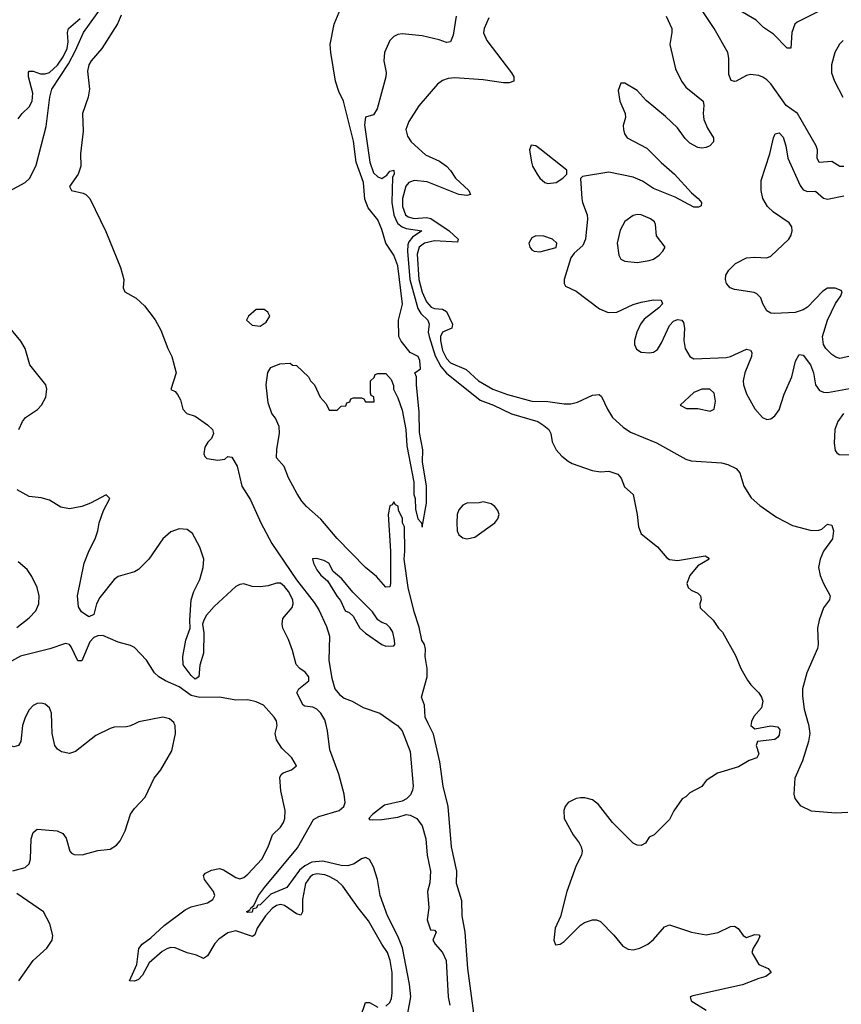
# Model space of a CAD drawing. Header units: inches. Extents: x 1603819 to 1745079, y 385938 to 533966.
# Tile 519 of 561: x 1643644 to 1647697, y 498614 to 503473. Entities that reach past the tile are written whole.
import ezdxf

# ---------------------------------------------------------------- set-up
doc = ezdxf.new("R2010")
doc.units = ezdxf.units.IN
doc.header["$MEASUREMENT"] = 0
doc.layers.add('B6449', color=7, linetype='Continuous')
doc.layers.add('B6540', color=7, linetype='Continuous')

msp = doc.modelspace()

# ---------------------------------------------------------------- linework, layer by layer
at = {"layer": 'B6449', "color": 5}
for points, elevation in [([(1643660.1, 500000), (1643656.8, 499990), (1643649.4, 499910), (1643638, 499890), (1643615.3, 499884.7), (1643590, 499891.8), (1643545.9, 499925.9), (1643530.7, 499950), (1643510.5, 500000)], 320), ([(1643610, 499272.6), (1643670, 499289.3), (1643690, 499307.2), (1643696.8, 499330), (1643700.4, 499430), (1643710, 499460.7), (1643730, 499478.4), (1643828.9, 499468.9), (1643857.2, 499457.2), (1643873.7, 499433.7), (1643890.7, 499370), (1643899.1, 499359.1), (1643912.5, 499352.5), (1643952, 499352), (1644030, 499373), (1644090, 499379.1), (1644121.5, 499398.5), (1644138.9, 499421.1), (1644164.8, 499470), (1644190, 499552.7), (1644210, 499580.4), (1644263.5, 499636.5), (1644307.3, 499730), (1644339.8, 499770), (1644395.1, 499864.9), (1644412.4, 499950), (1644410.7, 499990), (1644405.4, 500000)], 320), ([(1644215.8, 500000), (1644190, 499987.3), (1644170, 499982.9), (1644110, 499980.7), (1644090, 499975.3), (1644019.6, 499940.4), (1643918.9, 499861.1), (1643889.3, 499850.7), (1643850, 499860.2), (1643830, 499873), (1643817.2, 499890), (1643803.2, 499950), (1643801.9, 500000)], 320), ([(1645450, 498604.1), (1645470, 498621.7), (1645478.3, 498641.7), (1645482, 498670), (1645481.7, 498770), (1645472.3, 498830), (1645458.1, 498870), (1645430, 498911), (1645365.2, 499025.2), (1645313.3, 499090), (1645237.4, 499197.4), (1645210, 499222.2), (1645170, 499244.3), (1645150, 499252.9), (1645110, 499257.6), (1645090, 499252.4), (1645077, 499243), (1645054.1, 499210), (1645039.2, 499130), (1645039.1, 499070), (1645030, 499053.6), (1645010, 499059.9), (1644950, 499101.1), (1644930, 499106.9), (1644910, 499101.4), (1644890, 499086.6), (1644857, 499050), (1644816.1, 498990), (1644803.4, 498956.6), (1644792.4, 498947.6), (1644710, 498976.9), (1644670, 498966.9), (1644625.7, 498934.3), (1644605.9, 498914.1), (1644570, 498852.7), (1644550, 498839.1), (1644515.9, 498855.9), (1644470, 498867.7), (1644410, 498892.3), (1644390, 498894.3), (1644370, 498887.9), (1644346.1, 498873.9), (1644282.3, 498817.7), (1644250, 498757.4), (1644230, 498735.8), (1644210, 498727.1), (1644185.6, 498730), (1644222, 498810), (1644230.9, 498889.1), (1644247.8, 498910), (1644290, 498940.9), (1644356.9, 499003.1), (1644460.9, 499079.1), (1644490, 499094), (1644570, 499113.6), (1644597.4, 499130), (1644606, 499150), (1644599.8, 499170), (1644556.1, 499230), (1644551.3, 499250), (1644560, 499260), (1644590, 499275.2), (1644630, 499283.1), (1644650, 499276.9), (1644710, 499238.9), (1644730, 499233.4), (1644750, 499239.5), (1644770, 499255.8), (1644837.7, 499330), (1644869.8, 499390.2), (1644890.8, 499449.2), (1644930, 499487.4), (1644945.6, 499510), (1644952.1, 499530), (1644952.9, 499570), (1644932.5, 499667.5), (1644927.3, 499732.7), (1644933, 499747), (1644944.2, 499755.8), (1644984, 499770), (1645009, 499790), (1644986.6, 499830), (1644937, 499877), (1644910, 499919.3), (1644904.4, 499950), (1644914.3, 499990), (1644912.4, 500000)], 280), ([(1645558.8, 498570), (1645573.1, 498650), (1645566.5, 498713.5), (1645531.6, 498891.6), (1645510.2, 498950.2), (1645458.2, 499050), (1645422.3, 499150), (1645408.7, 499230), (1645390, 499292.8), (1645370, 499328.8), (1645350, 499338.7), (1645330, 499332), (1645293.3, 499306.7), (1645262.5, 499297.6), (1645230, 499298.5), (1645139.5, 499319.5), (1645085, 499315), (1645050, 499297.7), (1645024.9, 499275.1), (1644961.5, 499190), (1644882.8, 499157.2), (1644830, 499104.2), (1644818, 499102), (1644810, 499087.6), (1644794.6, 499085.4), (1644790, 499068.9), (1644770, 499066), (1644762.7, 499070), (1644779.6, 499080.4), (1644783.7, 499090), (1644798.9, 499101.1), (1644822.3, 499150), (1644852.1, 499190), (1645014.4, 499385.6), (1645093.6, 499526.4), (1645119.3, 499540.7), (1645219.8, 499570), (1645242.7, 499590), (1645249.9, 499610), (1645245, 499650), (1645219.1, 499750), (1645173.4, 499870), (1645162.4, 499962.4), (1645153.8, 500000)], 260), ([(1645493.6, 500000), (1645508.3, 499990), (1645530, 499962.9), (1645570, 499860.9), (1645584.8, 499690), (1645582, 499670), (1645572, 499648), (1645552.7, 499627.3), (1645530, 499615.9), (1645443.3, 499596.7), (1645383.7, 499550), (1645367, 499530), (1645370, 499525.2), (1645383.3, 499523.3), (1645430, 499525.7), (1645510, 499537.7), (1645550, 499549.8), (1645570, 499547.2), (1645602.3, 499530), (1645630, 499495.1), (1645647.8, 499430), (1645654.1, 499350), (1645671.3, 499270), (1645667, 499213), (1645656.4, 499170), (1645661.8, 499090), (1645654.3, 499030), (1645670, 498981.2), (1645690, 498979), (1645699, 498970), (1645682, 498930), (1645692.8, 498910), (1645730, 498869.8), (1645748.5, 498830), (1645757.7, 498650), (1645765.4, 498610)], 240), ([(1645884.7, 498570), (1645855, 498790), (1645841.5, 498970), (1645827.4, 499050), (1645824.7, 499124.7), (1645798.6, 499210), (1645799.8, 499270), (1645774.7, 499390), (1645756.9, 499590), (1645733.6, 499690), (1645717.3, 499810), (1645686.1, 499946.1), (1645658.8, 500000)], 240), ([(1647252.1, 500000), (1647250.5, 499990), (1647270, 499972.7), (1647350, 499987.7), (1647382.8, 499982.8), (1647394.8, 499970), (1647390, 499942), (1647382.8, 499930), (1647370, 499920.9), (1647284, 499910), (1647277.6, 499890), (1647290.4, 499850), (1647281, 499830), (1647243.4, 499816.6), (1647190, 499786), (1647086.4, 499753.6), (1647030, 499718), (1647010, 499688), (1646950, 499658), (1646930, 499638), (1646911.6, 499628.4), (1646871.1, 499568.9), (1646850, 499526), (1646774, 499450), (1646750, 499438), (1646731.1, 499408.9), (1646710, 499398), (1646690, 499399), (1646670, 499408.7), (1646568.7, 499510), (1646500.2, 499600.2), (1646470, 499622), (1646432.5, 499632.5), (1646410, 499632.7), (1646390, 499629.2), (1646350, 499609), (1646334.8, 499590), (1646327.7, 499570), (1646330.7, 499530), (1646373.7, 499450), (1646403.7, 499410), (1646414.4, 499390), (1646418.4, 499370), (1646414.9, 499350), (1646390, 499299), (1646343.7, 499170), (1646312.3, 499047.7), (1646286.4, 498990), (1646278.8, 498930), (1646287.3, 498907.3), (1646310, 498910.8), (1646330, 498924), (1646410, 499004), (1646430, 499017.3), (1646470, 499030.6), (1646490, 499030.6), (1646510, 499022), (1646575.1, 498955.1), (1646620.2, 498900.2), (1646646.1, 498886.1), (1646670, 498882), (1646704, 498890), (1646742.7, 498910), (1646770, 498933.4), (1646824.9, 498995.1), (1646850, 499005.5), (1646958, 498970), (1647030, 498957), (1647090, 498968.7), (1647150, 498997.1), (1647170, 498999.1), (1647188.1, 498988.1), (1647213.7, 498953.7), (1647230, 498944), (1647270, 498957.3), (1647290, 498956), (1647294.8, 498950), (1647287.3, 498930), (1647262.8, 498890), (1647256, 498870), (1647290.7, 498810.7), (1647336, 498790), (1647351.3, 498770), (1647324.7, 498750), (1647290, 498741.6), (1647210.2, 498709.8), (1646964.9, 498655.1), (1646951, 498650), (1646956, 498630), (1647030, 498585.2)], 260), ([(1647534.3, 500000), (1647535.6, 499995.6), (1647542.2, 499950), (1647535.6, 499910), (1647505.5, 499814.5), (1647468.4, 499730), (1647463.8, 499650), (1647468.5, 499628.5), (1647494.4, 499594.4), (1647548.8, 499568.8), (1647670, 499558), (1647730, 499562.6)], 280), ([(1643639.5, 498730), (1643709.9, 498830.1), (1643777.7, 498890), (1643803.9, 498930), (1643807.2, 498952.8), (1643792.4, 499010), (1643761.4, 499070), (1643630, 499159.9)], 320), ([(1645325.7, 498550), (1645350, 498622.2), (1645370, 498621.9), (1645410, 498599.8)], 280)]:
    msp.add_lwpolyline(points, dxfattribs=dict(at, elevation=elevation))
at = {"layer": 'B6540', "color": 5}
for points, elevation in [([(1643530, 502594.4), (1643671.2, 502668.8), (1643694, 502690), (1643724.7, 502755.3), (1643774.3, 502945.7), (1643792.1, 503090), (1643802.2, 503130), (1643884.8, 503255.2), (1643919.3, 503320.7), (1643957.8, 503410), (1644056.3, 503543.7)], 260), ([(1645658.8, 500000), (1645643.6, 500030), (1645641.1, 500090), (1645626.5, 500130), (1645653.4, 500230), (1645654.6, 500270), (1645644.2, 500330), (1645646, 500366), (1645640.7, 500390), (1645627.7, 500410), (1645614.6, 500474.6), (1645590.7, 500550), (1645561, 500670), (1645541, 500810), (1645544.7, 500850), (1645542, 500970), (1645532, 500990), (1645531.6, 501011.6), (1645512.7, 501052.7), (1645511.6, 501071.6), (1645498, 501078), (1645490, 501094), (1645482, 501078), (1645470, 501074), (1645462, 501030), (1645473.2, 500850), (1645474, 500690), (1645470, 500674), (1645450, 500672), (1645404.6, 500724.6), (1645350.6, 500770), (1645210, 500913), (1645130, 501007.3), (1645058.8, 501070), (1645035.9, 501095.9), (1645012.8, 501132.8), (1644970, 501211.3), (1644948.4, 501268.4), (1644910.7, 501310.7), (1644912.7, 501352.7), (1644925.8, 501430), (1644924.6, 501464.6), (1644905.9, 501505.9), (1644888, 501530), (1644870, 501582), (1644859.1, 501670), (1644867.9, 501732.1), (1644883.5, 501756.5), (1644926.4, 501773.6), (1644978, 501778), (1644990, 501768), (1645010, 501766), (1645068, 501710), (1645078, 501690), (1645098, 501670), (1645126, 501610), (1645156.4, 501576.4), (1645170, 501546), (1645210, 501546), (1645230, 501566), (1645252.7, 501567.3), (1645258, 501582), (1645272.7, 501587.3), (1645278, 501602), (1645290, 501606), (1645330, 501606), (1645342, 501602), (1645350, 501586), (1645392.7, 501587.3), (1645391.6, 501611.6), (1645378, 501618), (1645374, 501630), (1645374, 501690), (1645392.7, 501707.3), (1645398, 501722), (1645410, 501726), (1645450, 501726), (1645476.4, 501696.4), (1645487.3, 501667.3), (1645488, 501650), (1645510, 501606), (1645530, 501546), (1645548.7, 501450), (1645554, 501370), (1645588.7, 501190), (1645588, 501130), (1645595.3, 501110), (1645596.4, 501056.4), (1645608, 501010), (1645626, 500990), (1645630, 500968), (1645650, 501086), (1645650.7, 501170), (1645630.5, 501290), (1645633.4, 501350), (1645615.5, 501435.5), (1645615.2, 501535.2), (1645601, 501670), (1645602, 501710), (1645594, 501730), (1645622, 501750), (1645617.3, 501790), (1645610, 501810.8), (1645570, 501830.8), (1645525.5, 501885.5), (1645514.9, 501910), (1645513.1, 501990), (1645531.6, 502068.4), (1645510, 502258), (1645490, 502310.4), (1645450.4, 502370), (1645430, 502438), (1645410, 502484.7), (1645363.7, 502543.7), (1645346.7, 502586.7), (1645339.6, 502670), (1645303.5, 502770), (1645290, 502873), (1645240.8, 503070), (1645218.4, 503118.4), (1645201.7, 503170), (1645178.3, 503310), (1645174.9, 503350), (1645195.4, 503450), (1645236.9, 503550)], 240), ([(1647710, 502748.9), (1647690, 502749), (1647650, 502773.5), (1647587.4, 502767.4), (1647577.5, 502790), (1647579.2, 502830), (1647573.3, 502850), (1647481.2, 503010), (1647425.9, 503050), (1647350, 503155.7), (1647330, 503176), (1647310, 503188.4), (1647290, 503196.5), (1647250, 503201.7), (1647230, 503197.4), (1647179.3, 503170), (1647170, 503167.4), (1647153.3, 503173.3), (1647141.8, 503201.8), (1647142.9, 503282.9), (1647137.6, 503310), (1647069.4, 503430), (1647013.5, 503513.5)], 320), ([(1647650, 503546.5), (1647480.2, 503459.8), (1647468.8, 503450), (1647453.3, 503410), (1647447.9, 503332.1), (1647430, 503332.4), (1647362.1, 503402.1), (1647313.6, 503433.6), (1647278.1, 503470), (1647190, 503521.8)], 280), ([(1643636, 502984), (1643655.6, 503010), (1643690, 503042.8), (1643704.6, 503070), (1643708.7, 503110), (1643687.3, 503190), (1643686.8, 503213.2), (1643690, 503218.5), (1643710, 503219.3), (1643746.3, 503206.3), (1643770, 503204.9), (1643790, 503212.6), (1643830, 503249.1), (1643858.2, 503290), (1643877.3, 503330), (1643883.2, 503363.2), (1643879.8, 503410), (1643883.8, 503430), (1643942.2, 503477.8)], 280), ([(1644144.4, 503495.6), (1644127.1, 503452.9), (1644049.8, 503330), (1643996.3, 503270), (1643984.4, 503250), (1643978.6, 503218.6), (1643988.7, 503130), (1643982, 503090), (1643954.3, 503010), (1643957, 502923), (1643944.2, 502810), (1643945.6, 502750), (1643931.8, 502710), (1643889.6, 502650), (1643899, 502630), (1643956.5, 502616.5), (1643970, 502609.7), (1643989.8, 502589.8), (1644068, 502428), (1644141.6, 502250), (1644157.2, 502190), (1644154, 502150), (1644162, 502130), (1644218.6, 502098.6), (1644260.2, 502060.2), (1644312.1, 501992.1), (1644340.2, 501940.2), (1644374, 501850), (1644394, 501810), (1644415.3, 501730), (1644390, 501648), (1644410, 501638), (1644423.1, 501623.1), (1644436.4, 501596.4), (1644448.7, 501550), (1644468, 501530), (1644510, 501515.3), (1644570, 501474), (1644595.1, 501450), (1644599.5, 501430), (1644590, 501406), (1644571.7, 501388.3), (1644557.2, 501362.8), (1644551.5, 501330), (1644557.1, 501317.1), (1644567.4, 501307.4), (1644621.5, 501298.5), (1644655.5, 501304.5), (1644670, 501317), (1644690, 501314), (1644716.5, 501270), (1644739.8, 501170), (1644782.8, 501102.8), (1644833.4, 500990), (1644887.7, 500887.7), (1645010, 500708), (1645096.4, 500596.4), (1645119.8, 500559.8), (1645157.6, 500477.6), (1645171.7, 500430), (1645169.6, 500309.6), (1645183, 500223), (1645198.4, 500170), (1645221.9, 500141.9), (1645244.8, 500124.8), (1645283.7, 500110), (1645338.2, 500078.2), (1645420.5, 500050), (1645493.6, 500000)], 240), ([(1645798, 503490), (1645783.1, 503396.9), (1645770, 503362.7), (1645750, 503359.5), (1645714, 503374), (1645630, 503393.3), (1645530, 503402.9), (1645510, 503399.5), (1645490.3, 503389.7), (1645470.6, 503370), (1645443.8, 503310), (1645439.5, 503270), (1645451.4, 503211.4), (1645450.3, 503190), (1645407.2, 503032.8), (1645390, 503002.7), (1645350, 502992.3), (1645345.4, 502954.6), (1645370.5, 502769.5), (1645390, 502716.8), (1645410, 502697.3), (1645430, 502689.7), (1645454.8, 502705.2), (1645470, 502726), (1645490.2, 502730), (1645490.8, 502710.8), (1645483.7, 502696.3), (1645479, 502570), (1645490.3, 502510), (1645501.1, 502481.1), (1645510, 502466.1), (1645530.2, 502450.2), (1645550, 502443), (1645627, 502430), (1645581.1, 502398.9), (1645563.4, 502376.6), (1645558.4, 502361.6), (1645556.6, 502330), (1645568.2, 502190), (1645608.2, 502048.2), (1645622.2, 502022.2), (1645656.8, 501990), (1645660.7, 501980.7), (1645663.9, 501970), (1645659.8, 501930), (1645664.2, 501910), (1645694.2, 501814.2), (1645721.4, 501761.4), (1645750, 501728.9), (1645915.7, 501595.7), (1645981.5, 501570), (1646070, 501527.1), (1646200.5, 501490), (1646230.4, 501470), (1646254.4, 501450), (1646263.8, 501430), (1646270.6, 501390), (1646290.4, 501350.4), (1646318, 501318), (1646350, 501293.4), (1646370, 501282), (1646467.9, 501247.9), (1646510, 501240.7), (1646550, 501244), (1646594.8, 501230), (1646611, 501210), (1646627.5, 501167.5), (1646670.7, 501130), (1646690.4, 501030.4), (1646696.4, 500970), (1646710, 500936), (1646790, 500870.8), (1646836.5, 500816.5), (1646850, 500808.7), (1646890, 500804), (1647026, 500826), (1647039.1, 500819.1), (1647046, 500810), (1646990, 500777), (1646950.6, 500730), (1646934.8, 500690), (1646941, 500670), (1646956.8, 500656.8), (1646990, 500642.8), (1647002.8, 500630), (1647006, 500610), (1646998.8, 500590), (1647001, 500570), (1647064.7, 500510), (1647091.3, 500470), (1647110.6, 500450.6), (1647175.2, 500335.2), (1647202, 500270), (1647233.8, 500213.8), (1647250.7, 500190), (1647290.3, 500150.3), (1647303, 500130), (1647310.5, 500110), (1647303.4, 500076.6), (1647265.8, 500034.2), (1647253.7, 500010), (1647252.1, 500000)], 260), ([(1645958.4, 503481.6), (1645935.9, 503430), (1645932.4, 503407.6), (1645948.1, 503370), (1646070.2, 503210), (1646081.7, 503190), (1646081.6, 503170), (1646058.1, 503161.9), (1646030, 503161.7), (1645930, 503175.6), (1645790, 503185.7), (1645758.1, 503181.9), (1645730, 503171.9), (1645705.7, 503154.3), (1645612.4, 503047.6), (1645563.5, 502970), (1645548.6, 502930), (1645557.3, 502897.3), (1645575.6, 502870), (1645646.3, 502806.3), (1645715.1, 502775.1), (1645750, 502749.2), (1645769, 502729), (1645794.7, 502690), (1645860.2, 502630), (1645868, 502610), (1645850, 502605.4), (1645810, 502610.6), (1645653.3, 502673.3), (1645590, 502679), (1645564.3, 502670), (1645548.8, 502651.2), (1645533.2, 502590), (1645533.2, 502550), (1645546.4, 502510), (1645559.8, 502499.8), (1645590, 502491.5), (1645650, 502496), (1645671.4, 502491.4), (1645762, 502430), (1645806.9, 502390), (1645804.5, 502375.5), (1645690, 502380.8), (1645640.9, 502370), (1645614.6, 502350), (1645604.6, 502315.4), (1645612.9, 502190), (1645630, 502128.5), (1645650, 502079.8), (1645674.1, 502054.1), (1645690, 502047.4), (1645730, 502044.4), (1645750, 502031.9), (1645779.8, 501970), (1645776, 501950), (1645730, 501930.4), (1645719.9, 501910), (1645719.2, 501890), (1645730, 501840.5), (1645750, 501800.8), (1645770, 501779.9), (1645845.9, 501745.9), (1645907.5, 501690), (1645978.2, 501650), (1646050, 501622.7), (1646170, 501590.5), (1646250, 501588.5), (1646330, 501576.9), (1646363.1, 501576.9), (1646395.1, 501584.9), (1646470, 501619.2), (1646502.4, 501622.4), (1646513.8, 501613.8), (1646543, 501550), (1646568.8, 501510), (1646621.7, 501461.7), (1646657.8, 501437.8), (1646785.3, 501385.3), (1646930, 501303.2), (1646956.1, 501296.1), (1647105.6, 501285.6), (1647137, 501277), (1647178.2, 501258.2), (1647196.4, 501236.4), (1647217.2, 501170), (1647252.9, 501112.9), (1647295, 501075), (1647377.8, 501017.8), (1647457.3, 500977.3), (1647550, 500951.6), (1647586.8, 500953.2), (1647601, 500959), (1647630, 500983), (1647650, 500978.8), (1647659, 500950), (1647654.7, 500910), (1647610.2, 500850), (1647592.7, 500810), (1647584.6, 500770), (1647592.9, 500730), (1647608.9, 500690), (1647643, 500630), (1647638.4, 500610), (1647610.2, 500569.8), (1647587.6, 500510), (1647579.6, 500470), (1647584, 500390), (1647580.2, 500370), (1647527.2, 500250), (1647506.2, 500170), (1647505.4, 500134.6), (1647513.9, 500070), (1647534.3, 500000)], 280), ([(1646833.1, 503490), (1646860.4, 503430), (1646861.5, 503410), (1646851.9, 503350), (1646879.6, 503230), (1646908.5, 503170), (1646930, 503139), (1647015.4, 503070), (1647018.4, 503050), (1647015.3, 503010), (1647019.9, 502979.9), (1647036.8, 502936.8), (1647066.3, 502890), (1647067, 502870), (1647048.2, 502850), (1647030, 502841.4), (1647010, 502839.3), (1646990, 502842.3), (1646950, 502864), (1646926.6, 502886.6), (1646890, 502938.5), (1646830, 502995.7), (1646734.7, 503074.7), (1646690, 503122.7), (1646630, 503159.6), (1646610, 503159.3), (1646597, 503123), (1646605, 503070), (1646631.3, 503010), (1646632.7, 502990), (1646621.8, 502950), (1646622, 502930), (1646627.1, 502910), (1646641.5, 502890), (1646738.5, 502838.5), (1646807.8, 502767.8), (1646873.6, 502710), (1646958.2, 502618.2), (1646990.4, 502590), (1647007.3, 502570), (1647006, 502554), (1646992.7, 502547.3), (1646970, 502547.8), (1646877.3, 502597.3), (1646770, 502640.2), (1646716.5, 502676.5), (1646670, 502695.3), (1646550, 502720.5), (1646420.9, 502699.1), (1646410.4, 502689.6), (1646416.5, 502590), (1646419.7, 502570), (1646443.2, 502510), (1646444.8, 502490), (1646436, 502390), (1646421.9, 502358.1), (1646380, 502320), (1646363, 502297), (1646330.7, 502190), (1646330.8, 502170.8), (1646336.9, 502156.9), (1646390, 502133.4), (1646505, 502045), (1646547.5, 502027.5), (1646590, 502029.3), (1646670, 502067.5), (1646710, 502079.2), (1646770.2, 502090.2), (1646807.9, 502087.9), (1646814.9, 502070), (1646796.4, 502050), (1646725, 501995), (1646706.1, 501970), (1646688.7, 501930), (1646677.2, 501890), (1646676.9, 501870), (1646686.6, 501846.6), (1646710, 501831.4), (1646751.3, 501828.7), (1646770, 501832.2), (1646790, 501844.9), (1646810, 501878), (1646850, 501964.2), (1646870, 501985.7), (1646890, 501993.7), (1646910, 501990.4), (1646918.8, 501978.8), (1646924.2, 501950), (1646920.8, 501890), (1646927.7, 501850), (1646949.4, 501810), (1646970, 501798.4), (1647130, 501805.8), (1647150, 501810.2), (1647230, 501846.5), (1647250, 501842.4), (1647255.6, 501830), (1647253.9, 501810), (1647221.8, 501730), (1647213.8, 501690), (1647215, 501670), (1647230, 501626.7), (1647270, 501552.3), (1647309, 501509), (1647330, 501499.7), (1647350, 501502.9), (1647370, 501517.8), (1647390, 501546.9), (1647415.5, 501624.5), (1647452.8, 501710), (1647472, 501788), (1647490, 501819.6), (1647510, 501816.5), (1647545.9, 501770), (1647560.7, 501730), (1647569.5, 501670), (1647590, 501642), (1647610, 501633.9), (1647630, 501632.5), (1647756.2, 501656.2)], 320), ([(1647706.7, 503370), (1647688.1, 503351.9), (1647666, 503310), (1647649.5, 503250), (1647649, 503210), (1647663.6, 503170), (1647705.3, 503090)], 320), ([(1647755.3, 501815.3), (1647690, 501800.7), (1647670, 501807.1), (1647650, 501821.1), (1647620.9, 501850), (1647609, 501870), (1647605.1, 501910), (1647629.4, 501990.6), (1647667.9, 502072.1), (1647694.4, 502110), (1647701.3, 502130), (1647696, 502136), (1647667.7, 502147.7), (1647630, 502147), (1647606.6, 502133.4), (1647530, 502054.7), (1647510, 502040.7), (1647470, 502028.1), (1647370, 502022), (1647350, 502024.9), (1647330, 502035.5), (1647310.3, 502070), (1647300, 502100), (1647280.5, 502120.5), (1647266.7, 502126.7), (1647170, 502141.3), (1647149.5, 502149.5), (1647130.3, 502170), (1647125.2, 502190), (1647127.9, 502212.1), (1647142.7, 502237.3), (1647175.3, 502270), (1647230, 502298), (1647270, 502301.2), (1647330, 502297.4), (1647350, 502306), (1647439.1, 502390), (1647450.5, 502410), (1647454.9, 502430), (1647452.7, 502450), (1647439.3, 502470), (1647362.8, 502522.8), (1647333.2, 502550), (1647310.9, 502590), (1647302, 502630), (1647301.3, 502678.7), (1647345.3, 502810), (1647362.4, 502890), (1647370.6, 502909.4), (1647390, 502914), (1647410, 502892.3), (1647423.5, 502850), (1647433.7, 502790), (1647494.8, 502654.8), (1647510, 502633.3), (1647530, 502624.8), (1647570, 502625.7), (1647610, 502592.1), (1647630, 502587), (1647710, 502603.5)], 340), ([(1643639.5, 501450), (1643658, 501490), (1643672.7, 501510), (1643731, 501549), (1643752, 501570), (1643772.3, 501610), (1643778, 501650), (1643772.3, 501670), (1643694, 501770), (1643671.2, 501850), (1643650, 501887), (1643602.8, 501942.8)], 260), ([(1647708.9, 501530), (1647680.7, 501490), (1647665.2, 501450), (1647662.1, 501382.1), (1647666.5, 501346.5), (1647674.7, 501334.7), (1647687.6, 501327.6), (1647810, 501326)], 320), ([(1645153.8, 500000), (1645150, 500016.9), (1645130, 500049.7), (1645110, 500069.7), (1645090, 500079.7), (1645050, 500085.1), (1645042, 500090), (1645011.3, 500150), (1645021.3, 500170), (1645069.7, 500210), (1645069.7, 500230), (1645052.1, 500252.1), (1645025.1, 500270), (1645007.3, 500290), (1644990, 500359.3), (1644970, 500413.2), (1644942, 500470), (1644938, 500490), (1644942, 500518), (1644987.5, 500572.5), (1644993.3, 500590), (1644992.1, 500610), (1644970, 500651.3), (1644950, 500676.2), (1644930, 500691.5), (1644910, 500691.6), (1644870, 500678.7), (1644830, 500674), (1644790, 500676), (1644750, 500689.3), (1644730, 500686), (1644710, 500676), (1644602.7, 500577.3), (1644565.6, 500534.4), (1644551.6, 500510), (1644546.4, 500490), (1644553, 500447), (1644550, 500346), (1644532.4, 500287.6), (1644526.8, 500230), (1644510, 500218), (1644490, 500236), (1644450, 500289.2), (1644448, 500330), (1644463, 500410), (1644484.5, 500470), (1644482.9, 500510), (1644489.4, 500610), (1644502.7, 500650), (1644531.8, 500710), (1644549.4, 500770), (1644551.8, 500810), (1644532.7, 500870), (1644496.6, 500936.6), (1644470, 500957.2), (1644430, 500960.7), (1644390, 500946), (1644350.4, 500910), (1644280.2, 500810), (1644230, 500759.8), (1644210, 500747.8), (1644130, 500724.4), (1644110, 500709.8), (1644038.7, 500621.3), (1644022.8, 500590), (1644010, 500537.2), (1643985.4, 500525.4), (1643949, 500550), (1643934.5, 500574.5), (1643929.7, 500630), (1643961.6, 500790), (1643986.2, 500853.8), (1644016, 500910), (1644029.3, 500950), (1644036, 500990), (1644057.2, 501050), (1644088, 501110), (1644070, 501128), (1643993.4, 501086.6), (1643950.5, 501069.5), (1643890, 501059.3), (1643846.8, 501066.8), (1643790, 501101.2), (1643750, 501112.7), (1643690, 501119.3), (1643631.9, 501151.9)], 260), ([(1643630, 500473.1), (1643690, 500520.1), (1643724, 500556), (1643738.8, 500590), (1643740.3, 500630), (1643729.5, 500670), (1643704.1, 500724.1), (1643679.8, 500759.8), (1643636.5, 500796.5)], 280), ([(1644912.4, 500000), (1644910, 500012.3), (1644899.7, 500030), (1644846, 500090), (1644810, 500106.8), (1644770, 500115.8), (1644710, 500115.3), (1644629.2, 500129.3), (1644532.7, 500127.3), (1644490, 500137), (1644430, 500180.3), (1644362.3, 500210), (1644331, 500230), (1644309.1, 500250), (1644270, 500311.1), (1644210, 500374), (1644190, 500384.8), (1644130, 500401), (1644053.3, 500433.3), (1644030, 500432.7), (1644010, 500424.6), (1643990, 500401.6), (1643950, 500308.2), (1643930, 500308.6), (1643897.8, 500377.8), (1643890, 500388.7), (1643870, 500393.4), (1643792.2, 500367.8), (1643648.1, 500331.9), (1643558.1, 500281.9)], 280), ([(1643801.9, 500000), (1643800.5, 500050), (1643790, 500077.3), (1643770, 500094.6), (1643750, 500099.8), (1643730, 500097.8), (1643710, 500087.7), (1643690, 500066.2), (1643670, 500029.7), (1643660.1, 500000)], 320), ([(1644405.4, 500000), (1644403.5, 500003.5), (1644382.4, 500022.4), (1644350, 500029.8), (1644232, 500008), (1644215.8, 500000)], 320)]:
    msp.add_lwpolyline(points, dxfattribs=dict(at, elevation=elevation))
for points, elevation in [([(1646166.7, 502853.3), (1646159.1, 502830), (1646168.9, 502770), (1646173.7, 502750), (1646196, 502710), (1646210.3, 502690), (1646234.4, 502670), (1646250, 502663.8), (1646290, 502668.7), (1646324.2, 502690), (1646342.9, 502710), (1646343.7, 502730), (1646210, 502835.8), (1646190, 502849.4)], 320), ([(1646690, 502511.1), (1646670, 502506.3), (1646630, 502477.6), (1646605.7, 502434.3), (1646591.3, 502370), (1646599.5, 502310), (1646610.3, 502290.3), (1646630, 502281.3), (1646690, 502274), (1646750, 502283.7), (1646770, 502290.4), (1646798, 502310), (1646817.2, 502330), (1646828.7, 502350), (1646786, 502406), (1646781.2, 502461.2), (1646774.9, 502474.9), (1646756, 502490), (1646710, 502509.7)], 340), ([(1646190, 502406.4), (1646170, 502396.8), (1646156.5, 502370), (1646160.2, 502350), (1646170, 502336.5), (1646182, 502330), (1646210, 502327.3), (1646291.2, 502348.8), (1646294, 502370), (1646272, 502390), (1646230, 502404.2)], 320), ([(1644850, 502042), (1644810, 502042), (1644772, 502010), (1644762, 501990), (1644790, 501964.7), (1644830, 501961), (1644860.2, 501979.8), (1644878, 502010), (1644868, 502030)], 240), ([(1647048.7, 501650), (1647010, 501649.8), (1646970, 501632.7), (1646902.8, 501570), (1646933.2, 501553.2), (1646990, 501554.3), (1647050, 501540.3), (1647070, 501550.7), (1647076.8, 501590), (1647070, 501629.3)], 320), ([(1645930, 501094), (1645911, 501089), (1645850, 501086), (1645830, 501077.2), (1645810, 501054), (1645802.4, 501030), (1645800.3, 500990), (1645802, 500950), (1645810, 500930.8), (1645830, 500915.5), (1645850, 500910.5), (1645890, 500919.1), (1645988, 500990), (1646002, 501010), (1646008.7, 501030), (1646002, 501050), (1645988.7, 501070), (1645970, 501084)], 260), ([(1645110, 500814), (1645088.5, 500811.5), (1645092.7, 500790), (1645110, 500757.6), (1645130, 500731.8), (1645162.8, 500702.8), (1645210, 500626.4), (1645227, 500607), (1645250, 500556), (1645270, 500546.8), (1645288.3, 500528.3), (1645321.6, 500470), (1645350, 500444.9), (1645430, 500388.7), (1645450, 500380.5), (1645490, 500382), (1645494, 500390), (1645493.2, 500410), (1645484, 500450), (1645472.1, 500472.1), (1645454, 500490), (1645430, 500498), (1645411.5, 500511.5), (1645385.2, 500550), (1645287.3, 500647.3), (1645233.2, 500713.2), (1645189.7, 500749.7), (1645169, 500790), (1645143.6, 500803.6)], 240)]:
    msp.add_lwpolyline(points, close=True, dxfattribs=dict(at, elevation=elevation))

doc.saveas('drawing.dxf')
